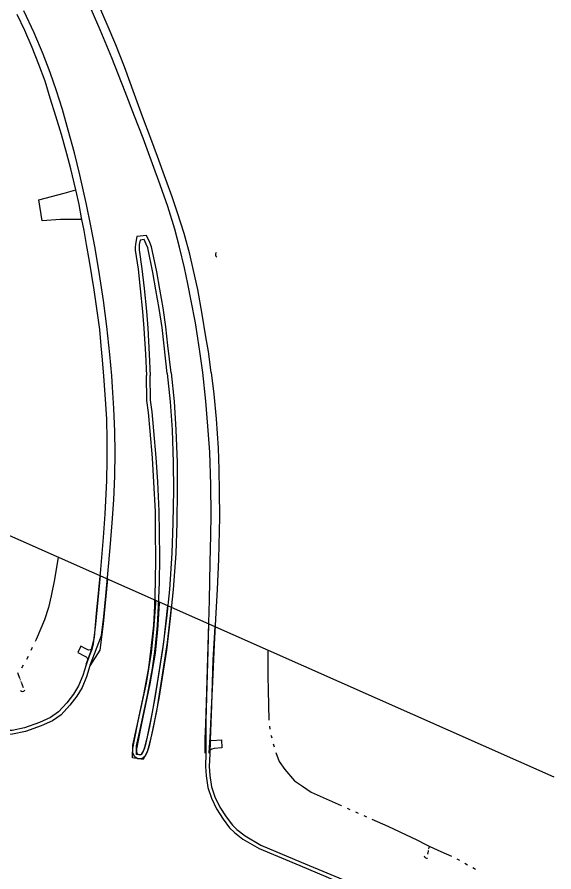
# Model space of a CAD drawing. Extents: x 588843 to 2552415, y 180129 to 269402.
# Drawn here: x 594954 to 595302, y 185573 to 186127 of the extents above; entities that cross this region are included whole.
import ezdxf

# ---------------------------------------------------------------- set-up
doc = ezdxf.new("R2010")
doc.units = 0
for name, color, linetype in [('E_DRN', 7, 'Continuous'), ('E_MAP_Limits', 7, 'Continuous'), ('E_RDWY', 7, 'Continuous'), ('E_RDWY_C_and_G', 7, 'Continuous'), ('E_RDWY_Gravel', 7, 'Continuous'), ('E_WTR_P', 7, 'Continuous')]:
    doc.layers.add(name, color=color, linetype=linetype)

# ---------------------------------------------------------------- blocks, each defined once
blk = doc.blocks.new('CULV2')
at = {"layer": 'E_DRN'}
blk.add_arc((19.7, 14.8), 24.6, 216.8699, 323.1301, dxfattribs=at)
blk = doc.blocks.new('CULV2_5')
at = {"layer": 'E_DRN'}
blk.add_arc((65, 48), 80.7, 216.8699, 323.1301, dxfattribs=at)

msp = doc.modelspace()

# ---------------------------------------------------------------- linework, layer by layer
at = {"layer": 'E_MAP_Limits'}
msp.add_lwpolyline([(594400.45, 186030.28), (594771.49, 185870.13), (595302.23, 185634.92)], dxfattribs=at)
at = {"layer": 'E_RDWY'}
for points in [[(595074.63, 185896.76), (595072.84, 185910.51), (595071.58, 185919.08), (595069.89, 185929.11), (595067.17, 185943.38), (595065.07, 185954.32), (595062.81, 185964.69), (595059.69, 185978), (595056.51, 185989.73), (595051.98, 186004.37), (595047.13, 186018.37), (595042.14, 186032.14), (595035.96, 186048.59), (595030.44, 186062.98), (595024.41, 186078.6), (595015.83, 186100.64), (595008.26, 186118.89), (595000.93, 186135.66)], [(595015.68, 185894.62), (595014.49, 185908.41), (595012.5, 185926.75), (595010.29, 185943.48), (595007.82, 185960.36), (595004.91, 185977.44), (595002.24, 185991.76), (594999.34, 186005.74), (594995.1, 186024.98), (594991.52, 186039.22), (594987.56, 186053.89), (594983.69, 186067.21), (594979.86, 186079.25), (594975.75, 186091.17), (594971.19, 186103.01), (594965.4, 186116.86), (594958.81, 186131.08)], [(594996.27, 185996.05), (594982.46, 185995.89), (594970.6, 185995.1), (594968.45, 186008.61), (594984.92, 186012.98), (594992.45, 186015.1)], [(595001.64, 185707.3), (595009.12, 185726.52), (595010.59, 185738.73), (595011.92, 185752.18), (595013.49, 185768.74), (595014.73, 185783.15), (595016.04, 185799.39), (595017.1, 185814.41), (595017.76, 185829.74), (595017.89, 185844.97), (595017.65, 185858.71), (595017.13, 185873.57), (595016.23, 185887.34), (595015.68, 185894.62)], [(595076.15, 185650.3), (595076.33, 185659.65), (595076.61, 185669.14), (595077.08, 185683.02), (595077.85, 185704.89), (595078.4, 185727.25), (595078.97, 185749.42), (595079.56, 185773.75), (595079.89, 185791.47), (595080.07, 185804.48), (595079.9, 185824.09), (595079.16, 185845.18), (595078.07, 185862.15), (595076.77, 185878.24), (595074.63, 185896.76)], [(595012.88, 185763.15), (595010.11, 185734.09), (595008.06, 185716.9), (595001.57, 185706.79)], [(595078.49, 185734.08), (595078.01, 185716.49), (595076.67, 185671.34), (595076.74, 185649.95)], [(595002.68, 185717.36), (595000.6, 185717.03), (594998.95, 185717.71), (594995.69, 185719.56), (594993.78, 185715.4), (594997.89, 185713.3), (594999.11, 185712.54), (594999.53, 185712.22), (595000.09, 185711.34), (595000.47, 185711.21)], [(595079.49, 185658.87), (595080.55, 185658.31), (595086.85, 185658.86), (595087.08, 185653.58), (595081.98, 185653.29), (595080.63, 185652.86), (595079.3, 185652.02)]]:
    msp.add_lwpolyline(points, dxfattribs=at)
at = {"layer": 'E_RDWY_C_and_G'}
for points in [[(595054.14, 185896.54), (595052.12, 185914.36), (595050.78, 185926.37), (595048.99, 185938.67), (595046.77, 185950.84), (595044.85, 185962.02), (595041.41, 185978.34), (595040.39, 185981.04), (595038.19, 185985.69), (595032, 185984.88), (595031.01, 185980.07), (595030.9, 185977.84), (595030.98, 185976.15), (595032.74, 185963.78), (595034.2, 185950.99), (595035.71, 185936.37), (595036.54, 185925.39), (595037.5, 185908.65), (595038.14, 185894.8)], [(595051.65, 185896.26), (595049.64, 185914.08), (595048.3, 185926.05), (595046.52, 185938.27), (595044.3, 185950.4), (595042.39, 185961.55), (595039.01, 185977.64), (595038.09, 185980.06), (595036.71, 185982.98), (595034.09, 185982.63), (595033.5, 185979.76), (595033.4, 185977.84), (595033.47, 185976.38), (595035.22, 185964.09), (595036.68, 185951.26), (595038.2, 185936.59), (595039.03, 185925.55), (595039.99, 185908.78), (595040.64, 185894.92)], [(595054.14, 185896.54), (595056.15, 185878.02), (595057.25, 185859.79), (595058.1, 185838.5), (595058.18, 185820.57), (595057.87, 185799.4), (595057.13, 185779.63), (595055.58, 185756.14), (595053.57, 185737.38), (595051.11, 185716.94), (595046.17, 185685.55), (595042.65, 185666.93), (595039.75, 185654.37), (595038.96, 185651.8), (595036.07, 185646.1), (595029.14, 185647.2), (595029.35, 185655.34), (595032.16, 185668.07), (595036.47, 185688.22), (595039.64, 185705.45), (595041.35, 185718.04), (595042.87, 185733.17), (595043.54, 185745.67), (595044.16, 185760.89), (595044.26, 185776.66), (595044.16, 185793.17), (595043.95, 185806.83), (595043.02, 185825.8), (595042.02, 185841.6), (595040.53, 185858.92), (595039.43, 185871), (595038.37, 185878.66), (595038.14, 185894.8)], [(595051.65, 185896.26), (595053.66, 185877.82), (595054.75, 185859.67), (595055.6, 185838.44), (595055.68, 185820.59), (595055.37, 185799.46), (595054.64, 185779.76), (595053.09, 185756.35), (595051.09, 185737.66), (595048.63, 185717.29), (595043.71, 185685.98), (595040.2, 185667.44), (595037.33, 185655.02), (595036.64, 185652.74), (595034.66, 185648.86), (595031.7, 185649.33), (595031.85, 185655.03), (595034.6, 185667.54), (595038.92, 185687.73), (595042.11, 185705.06), (595043.83, 185717.75), (595045.36, 185732.98), (595046.03, 185745.55), (595046.66, 185760.83), (595046.76, 185776.66), (595046.66, 185793.2), (595046.45, 185806.91), (595045.51, 185825.94), (595044.52, 185841.79), (595043.02, 185859.14), (595041.91, 185871.28), (595040.87, 185878.84), (595040.64, 185894.92)], [(595044.17, 185747.31), (595044.23, 185749.26)], [(595032.44, 185668.92), (595038.12, 185695.56), (595041.5, 185715.33), (595043.04, 185730.24), (595044.18, 185747.41)], [(595034.89, 185668.39), (595040.58, 185695.09), (595043.98, 185714.99), (595045.53, 185730.03), (595046.67, 185747.25)], [(595046.67, 185747.25), (595046.7, 185748.17)], [(595051.82, 185745.9), (595049.14, 185722.23)], [(595054.21, 185744.84), (595051.63, 185721.95)], [(595051.62, 185721.85), (595048.03, 185698.09), (595044.62, 185677.33), (595040.9, 185659.09), (595039.24, 185653.27), (595038.4, 185650.34), (595037.08, 185647.98), (595035.2, 185646.49), (595032.67, 185646.64), (595030.58, 185647.77), (595029.42, 185650.2), (595029.38, 185653.31), (595032.43, 185668.88)], [(595049.14, 185722.23), (595045.56, 185698.48), (595042.16, 185677.78), (595038.47, 185659.68), (595036.83, 185653.96), (595036.08, 185651.31), (595035.14, 185649.63), (595034.39, 185649.04), (595033.38, 185649.1), (595032.49, 185649.59), (595031.91, 185650.78), (595031.88, 185653.08), (595034.89, 185668.39)], [(595001.57, 185706.79), (594999.42, 185699.69), (594996.48, 185692.76), (594993.06, 185687.11), (594988.54, 185681.27), (594982.83, 185675.13), (594977.34, 185671.12), (594969.91, 185667.84), (594959.74, 185664.29), (594951.4, 185662.47), (594945.34, 185662.36), (594938.95, 185663.08), (594931.35, 185665.38), (594932.07, 185667.77)], [(594999.18, 185707.51), (594997.07, 185700.55), (594994.25, 185693.9), (594990.99, 185688.52), (594986.63, 185682.89), (594981.16, 185677), (594976.08, 185673.3), (594968.99, 185670.16), (594959.06, 185666.7), (594951.11, 185664.96), (594945.46, 185664.86), (594939.46, 185665.54), (594932.07, 185667.77)], [(595076.74, 185649.95), (595076.43, 185641.52), (595076.86, 185635.57), (595077.89, 185627.86), (595080.29, 185620.99), (595083.56, 185614.08), (595087.84, 185607.53), (595091.98, 185601.92), (595095.21, 185598.88), (595100.67, 185594.57), (595111.16, 185588.38), (595137.55, 185577.37)], [(595079.24, 185649.85), (595078.93, 185641.57), (595079.35, 185635.83), (595080.33, 185628.44), (595082.6, 185621.94), (595085.75, 185615.31), (595089.9, 185608.96), (595093.86, 185603.58), (595096.84, 185600.78), (595102.08, 185596.64), (595112.29, 185590.63), (595138.51, 185579.68)], [(595138.51, 185579.68), (595179.45, 185562.46), (595215.2, 185547.53), (595249.64, 185533.2), (595271, 185524.1)], [(595137.54, 185577.38), (595178.49, 185560.15), (595214.24, 185545.22), (595248.67, 185530.9), (595270.02, 185521.8)]]:
    msp.add_lwpolyline(points, dxfattribs=at)
at = {"layer": 'E_RDWY_Gravel'}
for points in [[(595080.18, 185896.77), (595078.31, 185910.41), (595076.75, 185919.95), (595074.31, 185934.6), (595071.4, 185950.56), (595068.69, 185962.93), (595066.22, 185973.51), (595062.56, 185986.9), (595058.38, 186000.3), (595054.83, 186010.71), (595050.71, 186021.87), (595045.34, 186036.84), (595041.02, 186048.55), (595035.73, 186062.6), (595030.54, 186076.94), (595024.01, 186094.79), (595018.33, 186109.11), (595012.77, 186122.31), (595007.72, 186133.74)], [(595010.63, 185894.36), (595009.78, 185905.06), (595008.94, 185914.02), (595007.9, 185924.75), (595006.36, 185936.7), (595004.28, 185950.47), (595002.82, 185959.72), (595001.25, 185968.92), (594999.34, 185979.88), (594997.77, 185988.8), (594996.27, 185996.05), (594996.12, 185997.03), (594994.52, 186005.69), (594992.56, 186014.4), (594992.44, 186015.12), (594989.17, 186028.77), (594986.62, 186038.6), (594983.14, 186051.06), (594979.49, 186062.95), (594975.89, 186074.57), (594972.5, 186085.55), (594968.45, 186096.4), (594964.1, 186107.41), (594959.28, 186118.4), (594954.4, 186128.79)], [(594999.22, 185707.92), (595002.32, 185716.59), (595004.51, 185725.43), (595005.93, 185740.72), (595008.68, 185769.11), (595010.28, 185789.83), (595011.37, 185805.09), (595012.58, 185826.79), (595012.81, 185840.04), (595012.79, 185853.29), (595012.42, 185866.56), (595011.72, 185879.48), (595010.63, 185894.36)], [(595080.18, 185896.77), (595081.87, 185882.85), (595083.31, 185866.87), (595084.6, 185847.76), (595085.12, 185833.94), (595085.34, 185819.73), (595085.49, 185803.19), (595084.98, 185775.93), (595083.97, 185756.25), (595083.05, 185741.05), (595081.99, 185720.66), (595080.94, 185696.32), (595080.08, 185678.65), (595079.56, 185664.25), (595078.65, 185650.17)], [(595008.13, 185765.26), (595005.1, 185733.8), (595003.73, 185721), (595002.7, 185717.4), (595001.1, 185713.04), (594999.18, 185707.51)], [(595082.57, 185732.27), (595081.23, 185710.52), (595080.29, 185681.2), (595079.48, 185658.73), (595079.24, 185649.85)]]:
    msp.add_lwpolyline(points, dxfattribs=at)
at = {"layer": 'E_WTR_P'}
for points in [[(594981.02, 185777.27), (594978.68, 185762.82), (594976.41, 185752.15)], [(594976.41, 185752.15), (594974.82, 185744.68), (594972.21, 185736.62), (594966.62, 185723.89), (594966.04, 185722.65)], [(594964.21, 185718.73), (594963.29, 185716.77)], [(595116.92, 185717.05), (595116.92, 185716.71), (595116.95, 185700.06)], [(594961.46, 185712.85), (594960.54, 185710.89)], [(594958.31, 185707.19), (594957.16, 185705.35)], [(594954.66, 185702.43), (594955.98, 185698.89)], [(595116.95, 185700.06), (595116.97, 185691.1), (595117.49, 185671.64)], [(594956.16, 185698.41), (594956.25, 185698.16)], [(594956.43, 185697.68), (594956.53, 185697.43)], [(594956.71, 185696.95), (594956.8, 185696.7)], [(594956.98, 185696.21), (594958.3, 185692.68)], [(595117.9, 185667.75), (595118.23, 185665.82)], [(595118.89, 185661.96), (595119, 185661.34), (595119.34, 185660.05)], [(595120.35, 185656.26), (595120.86, 185654.37)], [(595121.95, 185650.61), (595124.1, 185644.83), (595127.91, 185639.54), (595134.14, 185632.33), (595139.26, 185628.8)], [(595139.26, 185628.8), (595144.83, 185624.97), (595164.37, 185616.3), (595164.63, 185616.19)], [(595168.21, 185614.59), (595170.01, 185613.8)], [(595173.59, 185612.2), (595175.38, 185611.41)], [(595178.96, 185609.81), (595180.75, 185609.02)], [(595184.34, 185607.42), (595194.71, 185602.81), (595210.18, 185595.6)], [(595210.18, 185595.6), (595213.5, 185594.05), (595218.73, 185591.23), (595221.81, 185589.83), (595228.94, 185586.46), (595235.9, 185583.54)], [(595221.3, 185590.06), (595220.96, 185588.12)], [(595220.7, 185586.66), (595220.35, 185584.72)], [(595220.77, 185587.06), (595220.74, 185586.92)], [(595220.84, 185587.46), (595220.81, 185587.32)], [(595220.91, 185587.86), (595220.89, 185587.72)], [(595239.38, 185581.73), (595241.1, 185580.78)], [(595244.53, 185578.9), (595246.25, 185577.96)], [(595249.69, 185576.07), (595251.41, 185575.13)]]:
    msp.add_lwpolyline(points, dxfattribs=at)

# ---------------------------------------------------------------- block references
at = {"layer": 'E_DRN'}
for name, p, xscale, yscale, rotation in [('CULV2', (595083.36, 185974.5), 0.07493001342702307, 0.07493001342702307, -79.59190966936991), ('CULV2_5', (594956.58, 185690.8), 0.021234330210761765, 0.02123433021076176, 5.067732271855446), ('CULV2_5', (595218.25, 185583.66), 0.01928402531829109, 0.019284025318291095, -34.40472760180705)]:
    msp.add_blockref(name, p, dxfattribs=dict(at, xscale=xscale, yscale=yscale, rotation=rotation))

doc.saveas('drawing.dxf')
